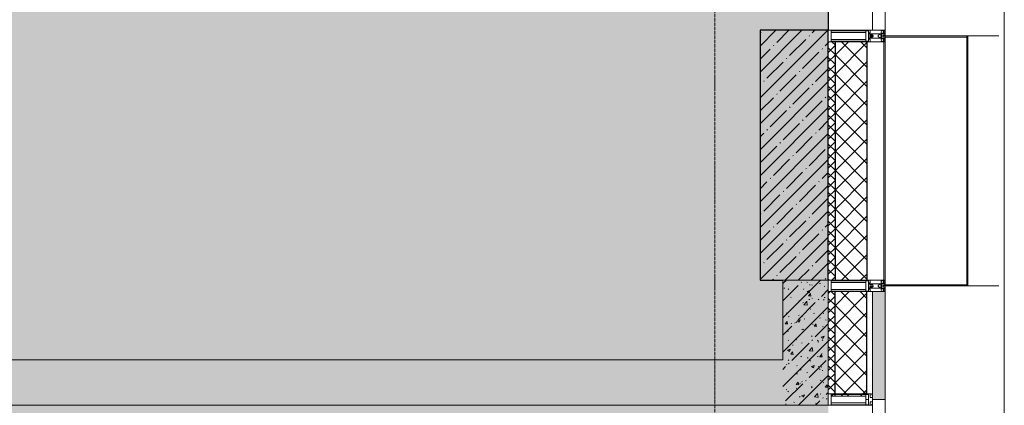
# Model space of a CAD drawing. Header units: millimetres. Extents: x -551130 to 178656, y -69521 to 202936.
# Tile 277 of 402: x -158363 to -154028, y 161969 to 163666. Entities that reach past the tile are written whole.
import ezdxf

# ---------------------------------------------------------------- set-up
doc = ezdxf.new("R2010")
doc.units = ezdxf.units.MM
doc.linetypes.add('-D1d1-15x02', pattern=[19, 15, -2, 0, -2])
for name, color, linetype, lineweight in [('_0', 7, 'Continuous', 13), ('A-COLS', 7, 'Continuous', 5), ('A-DETL-GENF', 7, 'Continuous', 5), ('A-GLAZ-CURT', 8, 'Continuous', 5), ('A-GLAZ-CWMG', 8, 'Continuous', 5), ('A-WALL', 7, 'Continuous', 5), ('A-WALL-FNSH', 8, 'Continuous', 5), ('I-WALL', 7, 'Continuous', 5), ('S-COLS', 7, 'Continuous', 5), ('S-GRID', 7, 'Continuous', 5), ('Ограждение', 7, 'Continuous', 5), ('Поручни', 7, 'Continuous', 5)]:
    doc.layers.add(name, color=color, linetype=linetype, lineweight=lineweight)
pattern_1 = [(45, (0, 0), (-21.213203, 21.213203), []), (135, (0, 0), (-21.213203, -21.213203), [])]
pattern_2 = [(45, (0, 0), (-42.42641, 42.42641), []), (135, (0, 0), (-42.42641, -42.42641), [])]
pattern_3 = [(45, (-192252.93, 158219.39), (-75.43415, 75.43415), [106.68, -17.78, 3.556, -17.78]), (45, (-192252.93, 158294.77), (-75.43415, 75.43415), []), (50, (-192252.93, 158219.39), (127.52922, -11.15758), [13.335, -146.685]), (355, (-192252.93, 158219.39), (-24.66966, 133.74002), [10.668, -117.348]), (100.451, (-192242.31, 158218.46), (102.85973, 122.5818), [11.333, -124.663]), (46.184, (-192252.93, 158254.95), (189.75516, -29.43036), [20.002, -220.027]), (96.636, (-192237.12, 158252.5), (166.1822, 173.1996), [17, -186.995]), (351.184, (-192252.93, 158254.95), (166.1839, 173.1976), [16.002, -176.022]), (21, (-192235.15, 158246.06), (106.13027, -71.58603), [13.335, -146.685]), (326, (-192235.15, 158246.06), (43.26188, 128.93175), [10.668, -117.348]), (71.451, (-192226.31, 158240.09), (149.39198, 57.34505), [11.333, -124.663]), (37.5, (-192252.935, 158219.386), (2.16223, 59.18836), [3.353, -112.573, 3.353, -115.773, -117.792]), (37.5, (-192252.935, 158219.386), (2.16223, 59.18836), [-235.052, 3.353, -114.44]), (7.5, (-192252.935, 158219.386), (46.77386, 70.12615), [3.353, -64.567, 3.353, -109.906, -44.894]), (7.5, (-192252.935, 158219.386), (46.77386, 70.12615), [-181.178, 3.353, -41.542]), (327.5, (-192292.584, 158219.386), (94.91367, -4.010093), [3.353, -41.097, 3.353, -135.331, -184.023]), (327.5, (-192292.584, 158219.386), (94.91367, -4.010093), [-183.134, 3.353, -180.67]), (317.5, (-192310.36, 158219.386), (103.69057, 17.79882), [3.353, -54.432, 3.353, -88.748, -130.683]), (317.5, (-192310.36, 158219.386), (103.69057, 17.79882), [-149.885, 3.353, -127.33])]

# ---------------------------------------------------------------- blocks, each defined once
blk = doc.blocks.new('System Panel - A_PAN_Glass-3047941-50_AS_M_L17')
at = {"layer": 'A-GLAZ-CURT'}
for p, q in [((687.5, 0), (-687.5, 0)), ((-687.5, 0), (-687.5, -55)), ((687.5, -55), (687.5, 0)), ((-673.5, -55), (687.5, -55))]:
    blk.add_line(p, q, dxfattribs=at)
blk = doc.blocks.new('Rectangular Mullion - 50Wx250H-3038606-50_AS_M_L17')
at = {"layer": 'A-DETL-GENF'}
for p, q in [((0, 250), (-25, 250)), ((-25, 250), (-25, 237.3)), ((-25, 65.2), (-25, 250)), ((-25, 250), (0, 250)), ((-23, 237.3), (0, 237.3)), ((-23, 237.3), (0, 237.3)), ((-23, 237.3), (-23, 73.6)), ((0, 237.3), (-14.9, 237.3)), ((-14.9, 237.3), (-14.9, 84)), ((-14.9, 84), (-14.9, 237.3)), ((25, 250), (0, 250)), ((25, 250), (0, 250)), ((14.9, 237.3), (0, 237.3)), ((0, 237.3), (23, 237.3)), ((23, 237.3), (0, 237.3)), ((14.9, 84), (14.9, 237.3)), ((14.9, 84), (14.9, 237.3)), ((23, 237.3), (23, 73.6)), ((25, 237.3), (25, 250)), ((25, 65.2), (25, 250)), ((-25, 73.6), (-25, 65.2)), ((-25, 65.2), (-25, 60.2)), ((-10, 65.2), (-25, 65.2)), ((-25, 65.2), (-25, 60.2)), ((-25, 65.2), (-10, 65.2)), ((-10, 65.2), (-25, 65.2)), ((0, 84), (-23, 84)), ((-23, 84), (-23, 73.6)), ((0, 84), (-23, 84)), ((-23, 73.6), (0, 73.6)), ((0, 73.6), (-23, 73.6)), ((-0.5, 73.6), (-23, 73.6)), ((-14.9, 84), (0, 84)), ((-10, 55), (-14, 55)), ((-14, 55), (-10, 55)), ((-10, 55), (-10, 65.2)), ((-10, 65.2), (-10, 55)), ((-10, 55), (-10, 65.2)), ((-10, 55), (0, 55)), ((0, 55), (-10, 55)), ((0, 84), (14.9, 84)), ((23, 84), (0, 84)), ((0, 84), (0, 73.6)), ((0, 84), (23, 84)), ((0, 73.6), (0, 84)), ((0, 73.6), (23, 73.6)), ((23, 73.6), (0, 73.6)), ((0, 55), (10, 55)), ((0, 55), (10, 55)), ((0.5, 73.6), (23, 73.6)), ((10, 65.2), (10, 55)), ((25, 65.2), (10, 65.2)), ((10, 55), (10, 65.2)), ((10, 65.2), (25, 65.2)), ((10, 65.2), (25, 65.2)), ((10, 55), (10, 65.2)), ((10, 55), (14, 55)), ((10, 55), (14, 55)), ((23, 73.6), (23, 84)), ((25, 65.2), (25, 73.6)), ((25, 65.2), (25, 60.2)), ((25, 60.2), (25, 65.2))]:
    blk.add_line(p, q, dxfattribs=at)
for centre, start, end in [((-14, 69.1), 218.9723, 270), ((-14, 69.1), 218.9723, 270), ((-14, 69.1), 218.9723, 270), ((14, 69.1), 270, 321.0277), ((14, 69.1), 270, 321.0277), ((14, 69.1), 270, 321.0277)]:
    blk.add_arc(centre, 14.1, start, end, dxfattribs=at)
blk = doc.blocks.new('Rectangular Mullion - R_InvisibleFrame_50Wx250H-3047900-50_AS_M_L17')
at = {"layer": 'A-GLAZ-CWMG', "lineweight": 9}
for p, q in [((-25, 73.6), (-25, 237.3)), ((25, 237.3), (25, 73.6))]:
    blk.add_line(p, q, dxfattribs=at)
blk = doc.blocks.new('Rectangular Mullion - 50Wx250H-2623690-50_AS_M_L17')
at = {"layer": 'A-DETL-GENF'}
for p, q in [((-25, 65.2), (-25, 250)), ((-25, 250), (0, 250)), ((-23, 237.3), (0, 237.3)), ((-23, 237.3), (-23, 73.6)), ((-14.9, 84), (-14.9, 237.3)), ((25, 250), (0, 250)), ((23, 237.3), (0, 237.3)), ((14.9, 84), (14.9, 237.3)), ((23, 237.3), (23, 73.6)), ((25, 65.2), (25, 250)), ((-14, 65.2), (-25, 65.2)), ((0, 84), (-23, 84)), ((-0.5, 73.6), (-23, 73.6)), ((-14, 71.3), (-14, 65.2)), ((-10, 71.3), (-14, 71.3)), ((-10, 53), (-10, 71.3)), ((-8.7, 53), (-10, 53)), ((-10, 53), (-10, 17)), ((-8.7, 53), (-7, 54.7)), ((-7, 65.2), (-5.9, 67.3)), ((-7, 65.2), (-7, 54.7)), ((-4.1, 67.3), (-5.9, 67.3)), ((-4.1, 67.3), (-2.9, 65.1)), ((-2.9, 65.1), (-2.9, 54.6)), ((-1.3, 53), (-2.9, 54.6)), ((0, 53), (-1.3, 53)), ((0, 84), (23, 84)), ((0, 53), (1.3, 53)), ((0.5, 73.6), (23, 73.6)), ((1.3, 53), (2.9, 54.6)), ((4.1, 67.3), (2.9, 65.1)), ((2.9, 65.1), (2.9, 54.6)), ((4.1, 67.3), (5.9, 67.3)), ((7, 65.2), (5.9, 67.3)), ((7, 65.2), (7, 54.7)), ((8.7, 53), (7, 54.7)), ((8.7, 53), (10, 53)), ((10, 71.3), (14, 71.3)), ((10, 53), (10, 71.3)), ((10, 53), (10, 17)), ((14, 71.3), (14, 65.2)), ((14, 65.2), (25, 65.2)), ((-23.8, 14.6), (-25, 14.2)), ((-25, 0), (-25, 14.2)), ((-22.3, 17), (-23.8, 17)), ((-23.8, 17), (-23.8, 14.6)), ((-22.5, 10.6), (-23.8, 14.6)), ((-22.5, 10.6), (-23.7, 9.9)), ((-23.7, 1.3), (-23.7, 9.9)), ((-23.7, 1.3), (-11.8, 1.3)), ((-23.2, 10.2), (-22.5, 8)), ((-22.5, 8), (-22.5, 4.5)), ((-21.3, 4.5), (-22.5, 4.5)), ((-22.3, 17), (-22.3, 16)), ((-22.3, 16), (-21.3, 16)), ((-19, 17.6), (-21.3, 16)), ((-21.3, 4.5), (-21.3, 6.5)), ((-21.3, 6.5), (-14.2, 6.5)), ((-18.4, 16.6), (-19, 17.6)), ((-7.4, 16.6), (-18.4, 16.6)), ((-14.2, 6.5), (-14.2, 4.5)), ((-13.2, 4.5), (-14.2, 4.5)), ((-13.2, 4.5), (-12.2, 7.2)), ((-12.7, 7.6), (-11.3, 11.4)), ((-12.7, 7.6), (-11.8, 6.9)), ((-12.2, 9), (-12.2, 14.8)), ((-12.2, 14.8), (0, 14.8)), ((-11.8, 1.3), (-11.8, 6.9)), ((-10.5, 11.2), (-11.3, 11.4)), ((-10.5, 1.5), (-10.5, 11.2)), ((-4.8, 1.5), (-10.5, 1.5)), ((-10, 17), (-7.5, 17)), ((-8.5, 23), (-1.5, 30)), ((-8.5, 18.5), (-8.5, 23)), ((-7.5, 18.5), (-8.5, 18.5)), ((-7.5, 17), (-7.5, 18.5)), ((-7.4, 18), (-7.4, 16.6)), ((-2.6, 18), (-7.4, 18)), ((0, 8), (-4.8, 8)), ((-4.8, 1.5), (-4.8, 8)), ((-2.6, 18), (-2.6, 16.8)), ((-2.6, 16.8), (0, 16.8)), ((-1.5, 30), (0, 30)), ((1.5, 30), (0, 30)), ((2.6, 16.8), (0, 16.8)), ((0, 14.8), (0, 16.8)), ((0, 14.8), (0, 16.8)), ((12.2, 14.8), (0, 14.8)), ((0, 0), (0, 8)), ((0, 8), (4.8, 8)), ((0, 0), (0, 8)), ((8.5, 23), (1.5, 30)), ((2.6, 18), (2.6, 16.8)), ((2.6, 18), (7.4, 18)), ((4.8, 1.5), (4.8, 8)), ((4.8, 1.5), (10.5, 1.5)), ((7.4, 18), (7.4, 16.6)), ((7.4, 16.6), (18.4, 16.6)), ((7.5, 18.5), (8.5, 18.5)), ((7.5, 17), (7.5, 18.5)), ((10, 17), (7.5, 17)), ((8.5, 18.5), (8.5, 23)), ((10.5, 11.2), (11.3, 11.4)), ((10.5, 1.5), (10.5, 11.2)), ((12.7, 7.6), (11.3, 11.4)), ((12.7, 7.6), (11.8, 6.9)), ((11.8, 1.3), (11.8, 6.9)), ((23.7, 1.3), (11.8, 1.3)), ((12.2, 9), (12.2, 14.8)), ((13.2, 4.5), (12.2, 7.2)), ((13.2, 4.5), (14.2, 4.5)), ((21.3, 6.5), (14.2, 6.5)), ((14.2, 6.5), (14.2, 4.5)), ((18.4, 16.6), (19, 17.6)), ((19, 17.6), (21.3, 16)), ((22.3, 16), (21.3, 16)), ((21.3, 4.5), (21.3, 6.5)), ((21.3, 4.5), (22.5, 4.5)), ((22.3, 17), (22.3, 16)), ((22.3, 17), (23.8, 17)), ((22.5, 10.6), (23.8, 14.6)), ((22.5, 10.6), (23.7, 9.9)), ((23.2, 10.2), (22.5, 8)), ((22.5, 8), (22.5, 4.5)), ((23.7, 1.3), (23.7, 9.9)), ((23.8, 17), (23.8, 14.6)), ((23.8, 14.6), (25, 14.2)), ((25, 0), (25, 14.2)), ((-25, 0), (0, 0)), ((25, 0), (0, 0))]:
    blk.add_line(p, q, dxfattribs=at)
for centre, start, end in [((-0.5, 73.1), 360, 90), ((0.5, 73.1), 90, 180)]:
    blk.add_arc(centre, 0.5, start, end, dxfattribs=at)
blk = doc.blocks.new('Rectangular Mullion - R_StandardFrame_50Wx250H-3047894-50_AS_M_L17')
at = {"layer": 'A-GLAZ-CWMG', "lineweight": 9}
for p, q in [((0, 250), (-50, 250)), ((-50, 250), (-50, 0)), ((0, 0), (0, 250)), ((-50, 0), (0, 0))]:
    blk.add_line(p, q, dxfattribs=at)
blk = doc.blocks.new('System Panel - A_PAN_Glass-5027492-50_AS_M_L17')
at = {"layer": 'A-GLAZ-CURT'}
for p, q in [((760, 0), (-760, 0)), ((-760, 0), (-760, -55)), ((760, -55), (760, 0)), ((-760, -55), (760, -55))]:
    blk.add_line(p, q, dxfattribs=at)
blk = doc.blocks.new('Rectangular Mullion - R_StandardFrame_50Wx250H-3323615-50_AS_M_L17')
at = {"layer": 'A-GLAZ-CWMG'}
blk.add_line((37450, 5400), (37450, 6920), dxfattribs=at)
blk = doc.blocks.new('Rectangular Mullion - R_StandardFrame_50Wx250H-4058886-50_AS_M_L17')
at = {"layer": 'A-GLAZ-CWMG', "lineweight": 9}
for p, q in [((-50, 0), (-50, 250)), ((-50, 250), (0, 250)), ((0, 250), (0, 0)), ((0, 0), (-50, 0))]:
    blk.add_line(p, q, dxfattribs=at)
blk = doc.blocks.new('Ограждение - Ограждение-4621541-50_AS_M_L17')
at = {"layer": 'Поручни'}
blk.add_line((38275, -1325), (38275, 11350), dxfattribs=at)
blk = doc.blocks.new('RST_AR_KMN_R22_B3_FCD_rvt-1-50_AS_M_L17')
at = {"layer": 'A-WALL'}
h = blk.add_hatch(dxfattribs=at)
h.set_pattern_fill('FP_6', color=256, style=0, pattern_type=2)
h.set_pattern_definition(pattern_1)
h.paths.add_polyline_path([(37480, 4300), (37480, 5350), (37450, 5350), (37450, 4300)])
h = blk.add_hatch(dxfattribs=at)
h.set_pattern_fill('FP_7', color=256, style=0, pattern_type=2)
h.set_pattern_definition(pattern_2)
h.paths.add_polyline_path([(37620, 4300), (37620, 5350), (37480, 5350), (37480, 4300), (37562.4, 4300)])
h = blk.add_hatch(dxfattribs=at)
h.set_pattern_fill('FP_6', color=256, style=0, pattern_type=2)
h.set_pattern_definition(pattern_1)
h.paths.add_polyline_path([(37480, 3789.9), (37480, 4250), (37450, 4250), (37450, 3800), (37462.7, 3800), (37462.7, 3789.9)])
h = blk.add_hatch(dxfattribs=at)
h.set_pattern_fill('FP_7', color=256, style=0, pattern_type=2)
h.set_pattern_definition(pattern_2)
h.paths.add_polyline_path([(37562.4, 3789.9), (37616.1, 3789.9), (37616.1, 3798), (37620, 3798), (37620, 4250), (37480, 4250), (37480, 3789.9)])
at = {"layer": 'A-WALL', "true_color": 0xeff9fa}
blk.add_hatch(color=7, dxfattribs=at).paths.add_polyline_path([(37700, 3775), (37700, 4250), (37645, 4250), (37645, 3775)])
at = {"layer": 'A-COLS', "lineweight": 18}
for p, q in [((38059.6, 5375), (37700, 5375)), ((37700, 5375), (37700, 5370)), ((37700, 5370), (38059.6, 5370)), ((38059.6, 5370), (38059.6, 5375)), ((38064.6, 5375), (38059.6, 5375)), ((38059.6, 5375), (38059.6, 4275)), ((38064.6, 4275), (38064.6, 5375)), ((38059.6, 4280), (37700, 4280)), ((37700, 4280), (37700, 4275)), ((37700, 4275), (38059.6, 4275)), ((38059.6, 4275), (38059.6, 4280)), ((38059.6, 4275), (38064.6, 4275))]:
    blk.add_line(p, q, dxfattribs=at)
at = {"layer": 'A-COLS'}
for p, q in [((38200.6, 5375), (38064.6, 5375)), ((38200.6, 4275), (38064.6, 4275))]:
    blk.add_line(p, q, dxfattribs=at)
at = {"layer": 'A-WALL'}
for p, q in [((37480, 5350), (37450, 5350)), ((37450, 5350), (37450, 4300)), ((37695, 5350), (37620, 5350)), ((37695, 5350), (37695, 4300)), ((37450, 4300), (37480, 4300)), ((37620, 4300), (37695, 4300)), ((37450, 4250), (37450, 3800)), ((37480, 4250), (37450, 4250)), ((37645, 4250), (37620, 4250)), ((37645, 3789), (37645, 4250))]:
    blk.add_line(p, q, dxfattribs=at)
at = {"layer": 'A-WALL', "lineweight": 25}
for p, q in [((37620, 5350), (37480, 5350)), ((37480, 5350), (37480, 4300)), ((37620, 5350), (37620, 4300)), ((37480, 4300), (37620, 4300)), ((37620, 4250), (37480, 4250)), ((37480, 3789.9), (37480, 4250)), ((37620, 3798), (37620, 4250))]:
    blk.add_line(p, q, dxfattribs=at)
at = {"layer": 'A-WALL-FNSH'}
for p, q in [((37700, 5350), (37695, 5350)), ((37700, 4300), (37700, 5350)), ((37695, 4300), (37700, 4300)), ((37700, 4250), (37645, 4250)), ((37700, 3775), (37700, 4250)), ((37645, 3775), (37700, 3775))]:
    blk.add_line(p, q, dxfattribs=at)
at = {"layer": 'A-GLAZ-CURT', "lineweight": 5, "rotation": 270}
for name, p in [('System Panel - A_PAN_Glass-5027492-50_AS_M_L17', (37700, 6160)), ('System Panel - A_PAN_Glass-3047941-50_AS_M_L17', (37700, 3087.5))]:
    blk.add_blockref(name, p, dxfattribs=at)
at = {"layer": 'A-GLAZ-CWMG', "lineweight": 5}
blk.add_blockref('Rectangular Mullion - R_StandardFrame_50Wx250H-3323615-50_AS_M_L17', (0, 0), dxfattribs=at)
at = {"layer": 'A-GLAZ-CWMG', "lineweight": 5, "extrusion": (0, 0, -1), "rotation": 270}
for name, p in [('Rectangular Mullion - 50Wx250H-2623690-50_AS_M_L17', (-37700, 5375)), ('Rectangular Mullion - R_StandardFrame_50Wx250H-4058886-50_AS_M_L17', (-37700, 5350)), ('Rectangular Mullion - 50Wx250H-2623690-50_AS_M_L17', (-37700, 4275)), ('Rectangular Mullion - 50Wx250H-3038606-50_AS_M_L17', (-37700, 3775)), ('Rectangular Mullion - R_InvisibleFrame_50Wx250H-3047900-50_AS_M_L17', (-37700, 3775))]:
    blk.add_blockref(name, p, dxfattribs=at)
at = {"layer": 'A-GLAZ-CWMG', "lineweight": 5, "rotation": 90.00000000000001}
blk.add_blockref('Rectangular Mullion - R_StandardFrame_50Wx250H-3047894-50_AS_M_L17', (37700, 4300), dxfattribs=at)
at = {"layer": 'Ограждение', "lineweight": 5}
blk.add_blockref('Ограждение - Ограждение-4621541-50_AS_M_L17', (-50, 50), dxfattribs=at)

msp = doc.modelspace()

# ---------------------------------------------------------------- hatches: boundary and pattern name
at = {"layer": '_0', "transparency": 33554534}
h = msp.add_hatch(color=252, dxfattribs=at)
h.dxf.hatch_style = 1
h.paths.add_polyline_path([(-186504.2, 164969.4), (-186502.9, 167869.4), (-186002.9, 167869.4), (-186002.9, 168219.4), (-183952.9, 168219.4), (-183952.9, 172269.4), (-179002.9, 172269.4), (-179002.9, 170769.4), (-177452.9, 170769.4), (-177452.9, 177169.4), (-185852.9, 177169.4), (-185852.9, 178969.4), (-186852.9, 178969.4), (-186852.9, 180969.4), (-184102.9, 180969.4), (-184102.9, 180269.4), (-183352.9, 180269.4), (-183352.9, 179219.4), (-163952.9, 179219.4), (-163952.9, 180969.4), (-160672.9, 180969.4), (-160672.9, 178969.4), (-161752.9, 178969.4), (-161752.9, 177169.4), (-169752.9, 177169.4), (-169752.9, 168219.4), (-161802.9, 168219.4), (-161802.9, 167819.4), (-161302.9, 167819.4), (-161302.9, 164969.4), (-163402.9, 164969.4), (-163402.9, 166169.4), (-183902.9, 166169.4), (-183902.9, 164969.4)], flags=16)
h.paths.add_polyline_path([(-192753.7, 187670.2), (-154802.1, 187670.2), (-154802.1, 157718.6), (-192753.7, 157718.6)])
at = {"layer": 'I-WALL'}
h = msp.add_hatch(dxfattribs=at)
h.set_pattern_fill('FP_43', color=256, style=0, pattern_type=2)
h.set_pattern_definition(pattern_3)
h.paths.add_polyline_path([(-154802.9, 161969.4), (-154802.9, 162519.4), (-155002.9, 162519.4), (-155002.9, 161969.4)])
h = msp.add_hatch(dxfattribs=at)
h.set_pattern_fill('FP_43', color=256, style=0, pattern_type=2)
h.set_pattern_definition(pattern_3)
h.paths.add_polyline_path([(-155002.9, 161969.4), (-155002.9, 162169.4), (-159252.9, 162169.4), (-159252.9, 161969.4), (-157005.4, 161969.4)])
at = {"layer": 'S-COLS'}
h = msp.add_hatch(dxfattribs=at)
h.set_pattern_fill('FP_1', color=256, style=0, pattern_type=2)
h.set_pattern_definition([(45, (-192252.935, 158219.386), (-57.02463, 57.02463), []), (45, (-192195.91, 158219.386), (-57.02463, 57.02463), [100.806, -20.161, 3.353, -16.808])])
h.paths.add_polyline_path([(-154802.9, 162519.4), (-154802.9, 163619.4), (-155102.9, 163619.4), (-155102.9, 162519.4), (-155002.9, 162519.4)])

# ---------------------------------------------------------------- linework, layer by layer
at = {"layer": 'A-WALL', "lineweight": 9}
for p, q in [((-155002.9, 162519.4), (-155002.9, 162169.4)), ((-154802.9, 162019.4), (-154802.9, 162519.4)), ((-155002.9, 162169.4), (-159252.9, 162169.4)), ((-159452.9, 161969.4), (-154802.9, 161969.4))]:
    msp.add_line(p, q, dxfattribs=at)
at = {"layer": 'A-WALL'}
msp.add_line((-154802.9, 162519.4), (-155002.9, 162519.4), dxfattribs=at)
at = {"layer": 'I-WALL'}
for p, q in [((-154802.9, 163619.4), (-154802.9, 165139.4)), ((-154802.1, 165139.4), (-154802.1, 163619.4))]:
    msp.add_line(p, q, dxfattribs=at)
at = {"layer": 'S-COLS', "lineweight": 25}
for p, q in [((-155102.9, 163619.4), (-155102.9, 162519.4)), ((-154802.9, 163619.4), (-155102.9, 163619.4)), ((-154802.9, 162519.4), (-154802.9, 163619.4)), ((-155102.9, 162519.4), (-155002.9, 162519.4))]:
    msp.add_line(p, q, dxfattribs=at)
at = {"layer": 'S-COLS'}
msp.add_line((-155002.9, 162519.4), (-154802.9, 162519.4), dxfattribs=at)
at = {"layer": 'S-GRID', "linetype": '-D1d1-15x02'}
msp.add_line((-155302.9, 155426.4), (-155302.9, 188827.9), dxfattribs=at)

# ---------------------------------------------------------------- block references
at = {"lineweight": 5}
msp.add_blockref('RST_AR_KMN_R22_B3_FCD_rvt-1-50_AS_M_L17', (-192252.9, 158219.4), dxfattribs=at)

doc.saveas('drawing.dxf')
